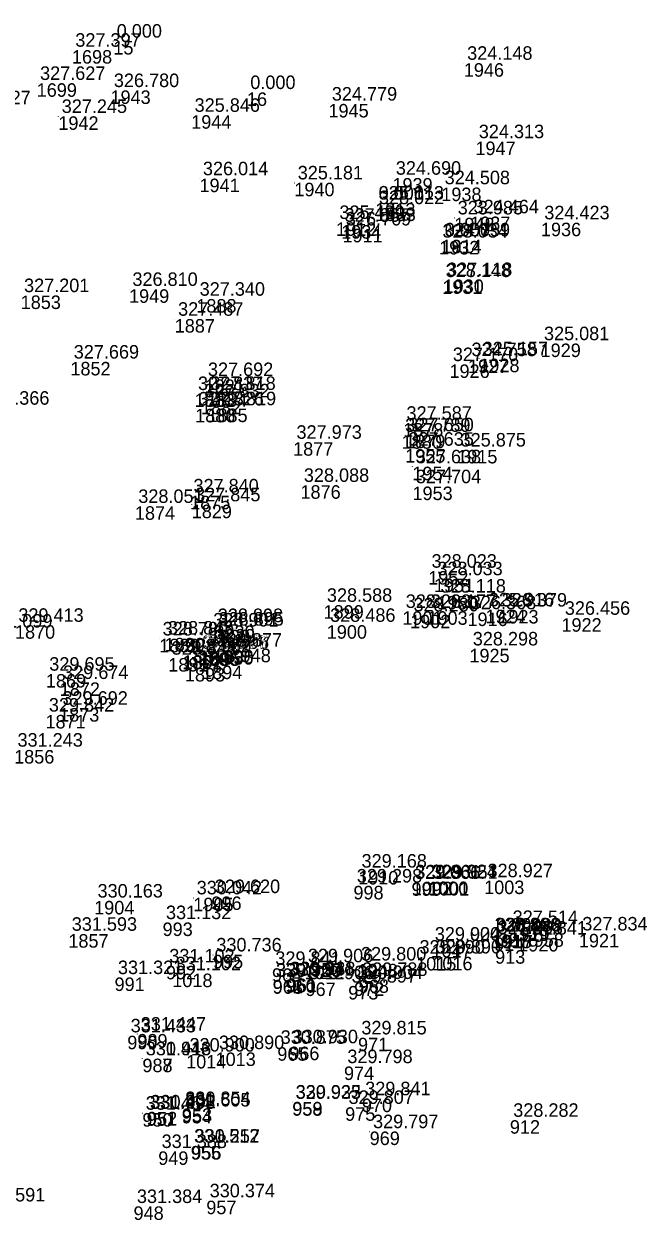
# Model space of a CAD drawing. Extents: x -829398 to -819400, y -1074439 to -1067977.
# Drawn here: x -819779.5 to -819724.2, y -1072360.1 to -1072253.8 of the extents above; entities that cross this region are included whole.
import ezdxf

# ---------------------------------------------------------------- set-up
doc = ezdxf.new("R2010")
doc.units = 0
for name, color, linetype in [('Vrstva 60', 7, 'Continuous'), ('Vrstva 61', 7, 'Continuous'), ('Čísla bodů_doměření_2012', 7, 'Continuous')]:
    doc.layers.add(name, color=color, linetype=linetype)

# ---------------------------------------------------------------- blocks, each defined once
blk = doc.blocks.new('BOD')
at = {"layer": 'Čísla bodů_doměření_2012'}
for p, q in [((-0.15, 0), (0.15, 0)), ((0, -0.15), (0, 0.15))]:
    blk.add_line(p, q, dxfattribs=at)

msp = doc.modelspace()

# ---------------------------------------------------------------- block references
at = {"layer": 'Vrstva 60', "xscale": 0.010000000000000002, "yscale": 0.010000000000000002}
for p in [(-819771.588, -1072255.31), (-819775.267, -1072256.119), (-819740.461, -1072257.28), (-819778.397, -1072259.067), (-819771.842, -1072259.703), (-819759.723, -1072259.878), (-819752.482, -1072260.903), (-819776.472, -1072262.004), (-819764.671, -1072261.903), (-819739.428, -1072264.246), (-819763.934, -1072267.538), (-819746.799, -1072267.491), (-819755.512, -1072267.906), (-819742.46, -1072268.336), (-819748.327, -1072269.695), (-819748.327, -1072269.701), (-819748.298, -1072270.108), (-819751.81, -1072271.425), (-819751.353, -1072271.674), (-819741.302, -1072271.018), (-819739.896, -1072270.916), (-819733.61, -1072271.456), (-819751.237, -1072272.001), (-819742.655, -1072273.078), (-819742.455, -1072272.974), (-819742.452, -1072272.974), (-819742.37, -1072276.584), (-819742.253, -1072276.499), (-819770.194, -1072277.374), (-819764.221, -1072278.244), (-819766.137, -1072280.023), (-819733.639, -1072282.195), (-819775.406, -1072283.827), (-819741.733, -1072284.052), (-819740.08, -1072283.613), (-819739.086, -1072283.538), (-819763.485, -1072285.384), (-819764.372, -1072286.628), (-819763.27, -1072286.611), (-819763.805, -1072287.276), (-819764.326, -1072287.996), (-819763.231, -1072287.974), (-819745.85, -1072289.269), (-819745.974, -1072290.338), (-819745.677, -1072290.293), (-819755.621, -1072290.958), (-819745.671, -1072291.574), (-819741.047, -1072291.645), (-819745.027, -1072293.135), (-819754.967, -1072294.786), (-819745.018, -1072294.905), (-819764.772, -1072295.724), (-819769.673, -1072296.655), (-819764.628, -1072296.513), (-819743.625, -1072302.413), (-819743.108, -1072303.083), (-819742.824, -1072304.627), (-819752.919, -1072305.446), (-819745.918, -1072305.987), (-819745.229, -1072306.293), (-819743.691, -1072305.984), (-819740.136, -1072306.099), (-819738.537, -1072305.847), (-819737.393, -1072305.869), (-819731.787, -1072306.599), (-819763.018, -1072307.638), (-819762.613, -1072307.246), (-819762.549, -1072307.562), (-819752.633, -1072307.222), (-819767.511, -1072308.433), (-819767.036, -1072308.353), (-819765.475, -1072309.935), (-819765.42, -1072309.889), (-819763.995, -1072309.629), (-819763.859, -1072309.624), (-819762.708, -1072309.429), (-819739.963, -1072309.321), (-819766.711, -1072310.141), (-819765.233, -1072311.024), (-819763.703, -1072310.812), (-819777.579, -1072311.565), (-819776.349, -1072312.303), (-819777.615, -1072315.198), (-819776.405, -1072314.591), (-819749.842, -1072329.063), (-819745.105, -1072330.069), (-819745.065, -1072330.02), (-819743.627, -1072330.002), (-819743.558, -1072330.047), (-819738.654, -1072329.916), (-819762.875, -1072331.327), (-819750.263, -1072330.387), (-819773.291, -1072331.722), (-819764.484, -1072331.439), (-819767.214, -1072333.642), (-819736.42, -1072334.075), (-819775.584, -1072334.676), (-819743.336, -1072335.551), (-819743.335, -1072335.552), (-819738.017, -1072334.719), (-819737.9, -1072334.746), (-819737.887, -1072334.749), (-819737.758, -1072334.962), (-819735.623, -1072335.015), (-819730.237, -1072334.65), (-819762.738, -1072336.514), (-819737.68, -1072336.101), (-819766.918, -1072337.493), (-819757.5, -1072337.712), (-819754.606, -1072337.477), (-819749.891, -1072337.319), (-819744.695, -1072336.709), (-819743.257, -1072336.691), (-819771.48, -1072338.527), (-819766.351, -1072338.184), (-819757.443, -1072338.747), (-819757.435, -1072338.775), (-819756.294, -1072338.679), (-819756.187, -1072338.631), (-819749.792, -1072338.693), (-819754.517, -1072338.974), (-819750.726, -1072339.282), (-819750.201, -1072338.962), (-819770.349, -1072343.703), (-819769.454, -1072343.55), (-819749.858, -1072343.885), (-819757.025, -1072344.724), (-819755.965, -1072344.672), (-819769.009, -1072345.741), (-819769.003, -1072345.742), (-819765.123, -1072345.412), (-819762.509, -1072345.19), (-819751.104, -1072346.437), (-819749.517, -1072349.291), (-819768.592, -1072350.467), (-819765.51, -1072350.291), (-819765.499, -1072350.166), (-819755.698, -1072349.612), (-819755.689, -1072349.585), (-819751, -1072350.061), (-819769.014, -1072350.578), (-819768.634, -1072350.502), (-819736.369, -1072351.209), (-819748.822, -1072352.217), (-819764.717, -1072353.499), (-819764.665, -1072353.507), (-819767.599, -1072353.98), (-819769.793, -1072358.867), (-819763.332, -1072358.362)]:
    msp.add_blockref('BOD', p, dxfattribs=at)

# ---------------------------------------------------------------- texts
at = {"layer": 'Vrstva 60'}
for s, p in [('15', (-819771.588, -1072256.51)), ('1698', (-819775.267, -1072257.319)), ('1946', (-819740.461, -1072258.48)), ('1699', (-819778.397, -1072260.267)), ('1943', (-819771.842, -1072260.903)), ('16', (-819759.723, -1072261.078)), ('1945', (-819752.482, -1072262.103)), ('1942', (-819776.472, -1072263.204)), ('1944', (-819764.671, -1072263.103)), ('1947', (-819739.428, -1072265.446)), ('1941', (-819763.934, -1072268.738)), ('1939', (-819746.799, -1072268.691)), ('1940', (-819755.512, -1072269.106)), ('1938', (-819742.46, -1072269.536)), ('1913', (-819748.327, -1072270.901)), ('17', (-819748.327, -1072270.895)), ('1933', (-819748.298, -1072271.308)), ('1912', (-819751.81, -1072272.625)), ('1934', (-819751.353, -1072272.874)), ('1948', (-819741.302, -1072272.218)), ('1937', (-819739.896, -1072272.116)), ('1936', (-819733.61, -1072272.656)), ('1911', (-819751.237, -1072273.201)), ('1932', (-819742.655, -1072274.278)), ('1914', (-819742.455, -1072274.174)), ('18', (-819742.452, -1072274.174)), ('1931', (-819742.37, -1072277.784)), ('1930', (-819742.253, -1072277.699)), ('1853', (-819779.82, -1072279.125)), ('1949', (-819770.194, -1072278.574)), ('1888', (-819764.221, -1072279.444)), ('1887', (-819766.137, -1072281.223)), ('1929', (-819733.639, -1072283.395)), ('1852', (-819775.406, -1072285.027)), ('1926', (-819741.733, -1072285.252)), ('1927', (-819740.08, -1072284.813)), ('1928', (-819739.086, -1072284.738)), ('1881', (-819763.485, -1072286.584)), ('1883', (-819764.372, -1072287.828)), ('1884', (-819763.27, -1072287.811)), ('1882', (-819763.805, -1072288.476)), ('1886', (-819764.326, -1072289.196)), ('1885', (-819763.231, -1072289.174)), ('1878', (-819745.85, -1072290.469)), ('1877', (-819755.621, -1072292.158)), ('1880', (-819745.974, -1072291.538)), ('1879', (-819745.677, -1072291.493)), ('1955', (-819745.671, -1072292.774)), ('1915', (-819741.047, -1072292.845)), ('1954', (-819745.027, -1072294.335)), ('1876', (-819754.967, -1072295.986)), ('1953', (-819745.018, -1072296.105)), ('1875', (-819764.772, -1072296.924)), ('1874', (-819769.673, -1072297.855)), ('1829', (-819764.628, -1072297.713)), ('1952', (-819743.625, -1072303.613)), ('1951', (-819743.108, -1072304.283)), ('1950', (-819742.824, -1072305.827)), ('1899', (-819752.919, -1072306.646)), ('1901', (-819745.918, -1072307.187)), ('1902', (-819745.229, -1072307.493)), ('1903', (-819743.691, -1072307.184)), ('1916', (-819740.136, -1072307.299)), ('1924', (-819738.537, -1072307.047)), ('1923', (-819737.393, -1072307.069)), ('1922', (-819731.787, -1072307.799)), ('1870', (-819780.325, -1072308.422)), ('1830', (-819763.018, -1072308.838)), ('3230', (-819762.613, -1072308.446)), ('3229', (-819762.549, -1072308.762)), ('1900', (-819752.633, -1072308.422)), ('1889', (-819767.511, -1072309.633)), ('1890', (-819767.036, -1072309.553)), ('1892', (-819765.475, -1072311.135)), ('1897', (-819765.42, -1072311.089)), ('1896', (-819763.995, -1072310.829)), ('1895', (-819763.859, -1072310.824)), ('1898', (-819762.708, -1072310.629)), ('1925', (-819739.963, -1072310.521)), ('1891', (-819766.711, -1072311.341)), ('1893', (-819765.233, -1072312.224)), ('1894', (-819763.703, -1072312.012)), ('1869', (-819777.579, -1072312.765)), ('1872', (-819776.349, -1072313.503)), ('1871', (-819777.615, -1072316.398)), ('1873', (-819776.405, -1072315.791)), ('1856', (-819780.4, -1072319.515)), ('1910', (-819749.842, -1072330.263)), ('999', (-819745.105, -1072331.269)), ('1002', (-819745.065, -1072331.22)), ('1000', (-819743.627, -1072331.202)), ('1001', (-819743.558, -1072331.247)), ('1003', (-819738.654, -1072331.116)), ('996', (-819762.875, -1072332.527)), ('998', (-819750.263, -1072331.587)), ('1904', (-819773.291, -1072332.922)), ('1905', (-819764.484, -1072332.639)), ('993', (-819767.214, -1072334.842)), ('1919', (-819736.42, -1072335.275)), ('1857', (-819775.584, -1072335.876)), ('1047', (-819743.336, -1072336.751)), ('1017', (-819743.335, -1072336.752)), ('1918', (-819738.017, -1072335.919)), ('1917', (-819737.9, -1072335.946)), ('19', (-819737.887, -1072335.949)), ('914', (-819737.758, -1072336.162)), ('1920', (-819735.623, -1072336.215)), ('1921', (-819730.237, -1072335.85)), ('995', (-819762.738, -1072337.714)), ('913', (-819737.68, -1072337.301)), ('992', (-819766.918, -1072338.693)), ('964', (-819757.5, -1072338.912)), ('1012', (-819754.606, -1072338.677)), ('1048', (-819749.891, -1072338.519)), ('1015', (-819744.695, -1072337.909)), ('1016', (-819743.257, -1072337.891)), ('991', (-819771.48, -1072339.727)), ('1018', (-819766.351, -1072339.384)), ('962', (-819757.443, -1072339.947)), ('963', (-819757.435, -1072339.975)), ('960', (-819756.294, -1072339.879)), ('961', (-819756.187, -1072339.831)), ('968', (-819749.792, -1072339.893)), ('967', (-819754.517, -1072340.174)), ('973', (-819750.726, -1072340.482)), ('972', (-819750.201, -1072340.162)), ('990', (-819770.349, -1072344.903)), ('989', (-819769.454, -1072344.75)), ('971', (-819749.858, -1072345.085)), ('965', (-819757.025, -1072345.924)), ('966', (-819755.965, -1072345.872)), ('987', (-819769.009, -1072346.941)), ('988', (-819769.003, -1072346.942)), ('1014', (-819765.123, -1072346.612)), ('1013', (-819762.509, -1072346.39)), ('974', (-819751.104, -1072347.637)), ('970', (-819749.517, -1072350.491)), ('952', (-819768.592, -1072351.667)), ('954', (-819765.51, -1072351.491)), ('953', (-819765.499, -1072351.366)), ('958', (-819755.698, -1072350.812)), ('959', (-819755.689, -1072350.785)), ('975', (-819751, -1072351.261)), ('950', (-819769.014, -1072351.778)), ('951', (-819768.634, -1072351.702)), ('912', (-819736.369, -1072352.409)), ('969', (-819748.822, -1072353.417)), ('955', (-819764.717, -1072354.699)), ('956', (-819764.665, -1072354.707)), ('949', (-819767.599, -1072355.18)), ('948', (-819769.793, -1072360.067)), ('957', (-819763.332, -1072359.562))]:
    msp.add_text(s, height=1.2, dxfattribs=at).set_placement(p)
at = {"layer": 'Vrstva 61'}
for s, p in [('327.397', (-819774.967, -1072255.819)), ('0.000', (-819771.288, -1072255.01)), ('324.148', (-819740.161, -1072256.98)), ('327.627', (-819778.097, -1072258.767)), ('326.780', (-819771.542, -1072259.403)), ('0.000', (-819759.423, -1072259.578)), ('328.227', (-819784.731, -1072260.927)), ('324.779', (-819752.182, -1072260.603)), ('327.245', (-819776.172, -1072261.704)), ('325.846', (-819764.371, -1072261.603)), ('324.313', (-819739.128, -1072263.946)), ('326.014', (-819763.634, -1072267.238)), ('325.181', (-819755.212, -1072267.606)), ('324.690', (-819746.499, -1072267.191)), ('324.508', (-819742.16, -1072268.036)), ('325.113', (-819748.027, -1072269.401)), ('0.000', (-819748.027, -1072269.395)), ('328.022', (-819747.998, -1072269.808)), ('323.985', (-819741.002, -1072270.718)), ('324.464', (-819739.596, -1072270.616)), ('325.499', (-819751.51, -1072271.125)), ('327.867', (-819751.053, -1072271.374)), ('326.769', (-819750.937, -1072271.701)), ('324.423', (-819733.31, -1072271.156)), ('328.034', (-819742.355, -1072272.778)), ('324.759', (-819742.155, -1072272.674)), ('0.000', (-819742.152, -1072272.674)), ('327.118', (-819741.953, -1072276.199)), ('326.810', (-819769.894, -1072277.074)), ('328.148', (-819742.07, -1072276.284)), ('327.201', (-819779.52, -1072277.625)), ('327.340', (-819763.921, -1072277.944)), ('327.487', (-819765.837, -1072279.723)), ('325.081', (-819733.339, -1072281.895)), ('327.669', (-819775.106, -1072283.527)), ('324.758', (-819739.78, -1072283.313)), ('325.157', (-819738.786, -1072283.238)), ('327.170', (-819741.433, -1072283.752)), ('327.692', (-819763.185, -1072285.084)), ('327.837', (-819764.072, -1072286.328)), ('327.818', (-819762.97, -1072286.311)), ('328.366', (-819783.069, -1072287.629)), ('327.826', (-819764.026, -1072287.696)), ('327.832', (-819763.505, -1072286.976)), ('327.819', (-819762.931, -1072287.674)), ('327.587', (-819745.55, -1072288.969)), ('327.650', (-819745.377, -1072289.993)), ('327.973', (-819755.321, -1072290.658)), ('327.789', (-819745.674, -1072290.038)), ('327.635', (-819745.371, -1072291.274)), ('325.875', (-819740.747, -1072291.345)), ('327.638', (-819744.727, -1072292.835)), ('328.088', (-819754.667, -1072294.486)), ('327.704', (-819744.718, -1072294.605)), ('328.051', (-819769.373, -1072296.355)), ('327.840', (-819764.472, -1072295.424)), ('327.845', (-819764.328, -1072296.213)), ('328.023', (-819743.325, -1072302.113)), ('328.033', (-819742.808, -1072302.783)), ('328.118', (-819742.524, -1072304.327)), ('328.588', (-819752.619, -1072305.146)), ('328.263', (-819745.618, -1072305.687)), ('328.177', (-819743.391, -1072305.684)), ('326.368', (-819739.836, -1072305.799)), ('325.916', (-819738.237, -1072305.547)), ('326.379', (-819737.093, -1072305.569)), ('329.413', (-819780.025, -1072306.922)), ('328.898', (-819762.313, -1072306.946)), ('328.486', (-819752.333, -1072306.922)), ('328.280', (-819744.929, -1072305.993)), ('326.456', (-819731.487, -1072306.299)), ('331.099', (-819782.801, -1072307.437)), ('328.843', (-819766.736, -1072308.053)), ('328.901', (-819762.718, -1072307.338)), ('328.895', (-819762.249, -1072307.262)), ('328.780', (-819767.211, -1072308.133)), ('328.877', (-819762.408, -1072309.129)), ('328.298', (-819739.663, -1072309.021)), ('328.844', (-819766.411, -1072309.841)), ('328.962', (-819765.175, -1072309.635)), ('329.610', (-819765.12, -1072309.589)), ('329.577', (-819763.695, -1072309.329)), ('328.896', (-819763.559, -1072309.324)), ('329.695', (-819777.279, -1072311.265)), ('328.950', (-819764.933, -1072310.724)), ('328.948', (-819763.403, -1072310.512)), ('329.674', (-819776.049, -1072312.003)), ('329.692', (-819776.105, -1072314.291)), ('329.842', (-819777.315, -1072314.898)), ('331.243', (-819780.1, -1072318.015)), ('329.168', (-819749.542, -1072328.763)), ('329.298', (-819749.963, -1072330.087)), ('329.066', (-819744.805, -1072329.769)), ('329.861', (-819744.765, -1072329.72)), ('329.024', (-819743.327, -1072329.702)), ('329.851', (-819743.258, -1072329.747)), ('328.927', (-819738.354, -1072329.616)), ('330.163', (-819772.991, -1072331.422)), ('330.042', (-819764.184, -1072331.139)), ('329.620', (-819762.575, -1072331.027)), ('331.132', (-819766.914, -1072333.342)), ('331.593', (-819775.284, -1072334.376)), ('328.896', (-819737.717, -1072334.419)), ('328.188', (-819737.6, -1072334.446)), ('0.000', (-819737.587, -1072334.449)), ('327.968', (-819737.458, -1072334.662)), ('327.514', (-819736.12, -1072333.775)), ('327.834', (-819729.937, -1072334.35)), ('329.024', (-819743.036, -1072335.251)), ('329.900', (-819743.035, -1072335.252)), ('327.841', (-819735.323, -1072334.715)), ('330.736', (-819762.438, -1072336.214)), ('329.890', (-819744.395, -1072336.409)), ('329.890', (-819742.957, -1072336.391)), ('327.958', (-819737.38, -1072335.801)), ('331.102', (-819766.618, -1072337.193)), ('329.841', (-819757.2, -1072337.412)), ('329.906', (-819754.306, -1072337.177)), ('329.800', (-819749.591, -1072337.019)), ('331.321', (-819771.18, -1072338.227)), ('331.102', (-819766.051, -1072337.884)), ('329.950', (-819757.143, -1072338.447)), ('330.923', (-819757.135, -1072338.475)), ('330.941', (-819755.994, -1072338.379)), ('329.938', (-819755.887, -1072338.331)), ('329.906', (-819754.217, -1072338.674)), ('329.904', (-819749.901, -1072338.662)), ('329.788', (-819749.492, -1072338.393)), ('329.897', (-819750.426, -1072338.982)), ('331.433', (-819770.049, -1072343.403)), ('331.447', (-819769.154, -1072343.25)), ('329.815', (-819749.558, -1072343.585)), ('330.900', (-819764.823, -1072345.112)), ('330.890', (-819762.209, -1072344.89)), ('330.875', (-819756.725, -1072344.424)), ('330.930', (-819755.665, -1072344.372)), ('331.443', (-819768.709, -1072345.441)), ('330.916', (-819768.703, -1072345.442)), ('329.798', (-819750.804, -1072346.137)), ('329.933', (-819755.398, -1072349.312)), ('330.925', (-819755.389, -1072349.285)), ('329.841', (-819749.217, -1072348.991)), ('331.464', (-819768.714, -1072350.278)), ('331.498', (-819768.334, -1072350.202)), ('330.902', (-819768.292, -1072350.167)), ('331.605', (-819765.21, -1072349.991)), ('330.854', (-819765.199, -1072349.866)), ('329.807', (-819750.7, -1072349.761)), ('328.282', (-819736.069, -1072350.909)), ('329.797', (-819748.522, -1072351.917)), ('331.388', (-819767.299, -1072353.68)), ('331.512', (-819764.417, -1072353.199)), ('330.257', (-819764.365, -1072353.207)), ('331.591', (-819783.434, -1072358.431)), ('331.384', (-819769.493, -1072358.567)), ('330.374', (-819763.032, -1072358.062))]:
    msp.add_text(s, height=1.2, dxfattribs=at).set_placement(p)

doc.saveas('drawing.dxf')
